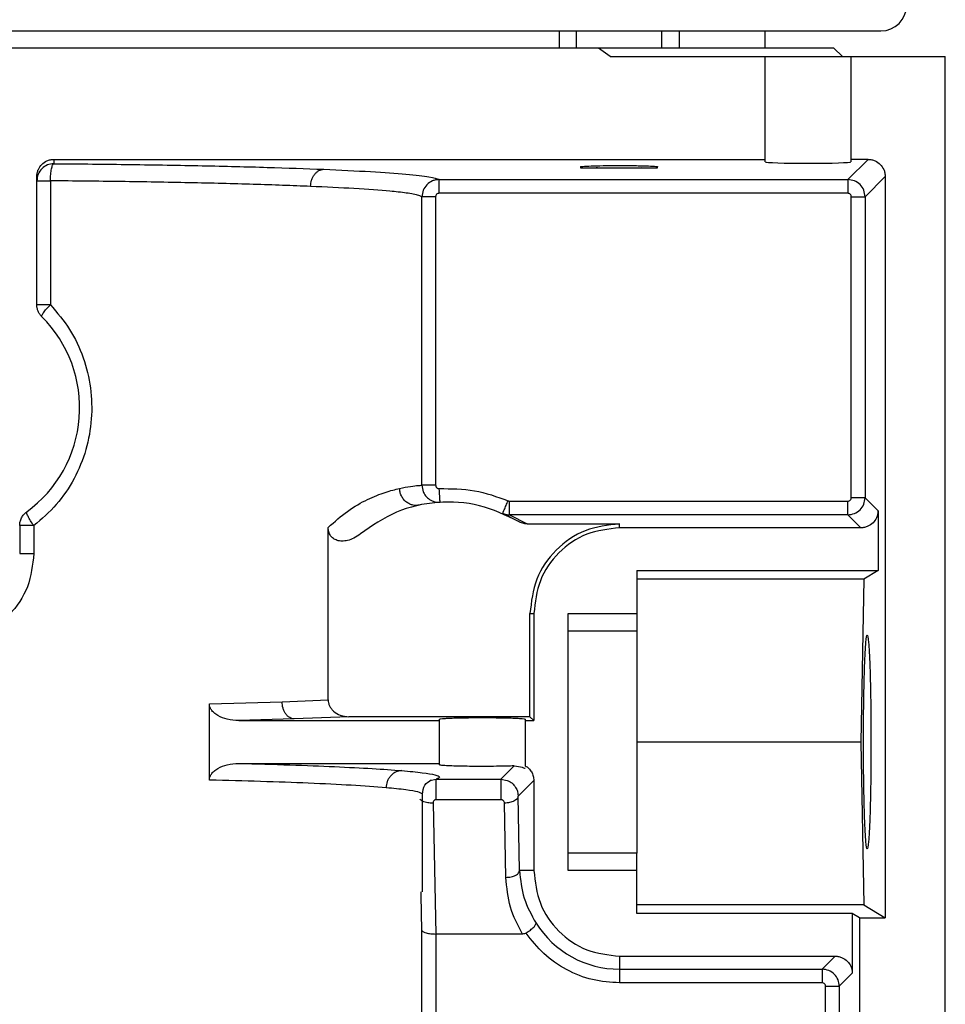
# Model space of a CAD drawing. Header units: inches. Extents: x 218.9 to 312.4, y 214.8 to 247.8.
# Tile 303 of 319: x 275.224 to 275.357, y 244.553 to 244.694. Entities that reach past the tile are written whole.
import ezdxf

# ---------------------------------------------------------------- set-up
doc = ezdxf.new("R2010")
doc.units = ezdxf.units.IN
doc.header["$LTSCALE"] = 0.25
doc.header["$MEASUREMENT"] = 0
doc.layers.add('ANNOTATIONS', color=1, linetype='Continuous')
doc.layers.add('MOTOR LH', color=7, linetype='Continuous')
doc.styles.add('ARIAL', font='arial.ttf', dxfattribs={"height": 0.09375})
doc.dimstyles.new('STANDARD$0', dxfattribs={"dimtxt": 0.09375, "dimasz": 0.09375, "dimexe": 0.03125, "dimexo": 0.046875, "dimgap": 0.09, "dimtad": 0, "dimtih": 1, "dimtoh": 1, "dimdec": 4, "dimzin": 0, "dimdsep": 46, "dimtxsty": 'ARIAL', "dimcen": 0.09, "dimadec": 0, "dimazin": 0, "dimtfac": 1, "dimtdec": 4, "dimtofl": 0, "dimtmove": 0, "dimatfit": 1, "dimfxl": 1, "dimtolj": 1, "dimtzin": 0, "dimarcsym": 0})

# ---------------------------------------------------------------- blocks, each defined once
blk = doc.blocks.new('*D90')
at = {"layer": 'ANNOTATIONS', "color": 0, "lineweight": -2, "transparency": 16777216}
for p, q in [((274.6393342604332, 245.2463276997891), (274.6393342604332, 245.5328515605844)), ((276.0917321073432, 243.2610440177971), (276.0917321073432, 245.5328515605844)), ((274.7330842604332, 245.5016015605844), (275.1844370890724, 245.5016015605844)), ((275.9979821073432, 245.5016015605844), (275.5466292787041, 245.5016015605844))]:
    blk.add_line(p, q, dxfattribs=at)
at = {"layer": 'ANNOTATIONS', "color": 0, "transparency": 16777216}
for points in [[(274.7330842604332, 245.5172265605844), (274.7330842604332, 245.4859765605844), (274.6393342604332, 245.5016015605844)], [(275.9979821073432, 245.5172265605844), (275.9979821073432, 245.4859765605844), (276.0917321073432, 245.5016015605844)]]:
    blk.add_solid(points, dxfattribs=at)
at = {"layer": 'defpoints', "color": 0, "transparency": 16777216}
for p in [(274.6393342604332, 245.5016015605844), (274.6393342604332, 245.1994526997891), (276.0917321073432, 243.2141690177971)]:
    blk.add_point(p, dxfattribs=at)
at = {"layer": 'ANNOTATIONS', "color": 0, "transparency": 16777216, "insert": (275.3655331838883, 245.5016015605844), "char_height": 0.09375, "attachment_point": 5, "style": 'ARIAL'}
blk.add_mtext('\\A1;25"', dxfattribs=at)
blk = doc.blocks.new('*D92')
at = {"layer": 'ANNOTATIONS', "color": 0, "lineweight": -2, "transparency": 16777216}
for p, q in [((274.7479817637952, 244.5695748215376), (274.7479817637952, 245.2307026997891)), ((276.0917321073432, 243.2610440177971), (276.0917321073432, 245.2307026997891)), ((274.8417317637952, 245.1994526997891), (275.1295350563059, 245.1994526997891)), ((275.9979821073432, 245.1994526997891), (275.7101788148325, 245.1994526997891))]:
    blk.add_line(p, q, dxfattribs=at)
at = {"layer": 'ANNOTATIONS', "color": 0, "transparency": 16777216}
for points in [[(274.8417317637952, 245.2150776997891), (274.8417317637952, 245.1838276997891), (274.7479817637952, 245.1994526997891)], [(275.9979821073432, 245.2150776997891), (275.9979821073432, 245.1838276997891), (276.0917321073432, 245.1994526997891)]]:
    blk.add_solid(points, dxfattribs=at)
at = {"layer": 'defpoints', "color": 0, "transparency": 16777216}
for p in [(274.7479817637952, 245.1994526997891), (274.7479817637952, 244.5226998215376), (276.0917321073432, 243.2141690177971)]:
    blk.add_point(p, dxfattribs=at)
at = {"layer": 'ANNOTATIONS', "color": 0, "transparency": 16777216, "insert": (275.4198569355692, 245.1994526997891), "char_height": 0.09375, "attachment_point": 5, "style": 'ARIAL'}
blk.add_mtext('\\A1;21 1/2"', dxfattribs=at)

msp = doc.modelspace()

# ---------------------------------------------------------------- linework, layer by layer
at = {"layer": 'MOTOR LH'}
for p, q in [((275.0811517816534, 244.6926387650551), (275.3481301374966, 244.6926387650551)), ((275.3019928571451, 244.6901771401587), (275.3019928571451, 244.6926387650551)), ((275.304382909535, 244.6926387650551), (275.304382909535, 244.6901771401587)), ((275.3166851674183, 244.6901771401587), (275.3166851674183, 244.6926387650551)), ((275.3192171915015, 244.6901771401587), (275.3192171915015, 244.6925589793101)), ((275.3315206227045, 244.6901771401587), (275.3315206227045, 244.6925589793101)), ((275.3413624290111, 244.6901771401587), (275.0879183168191, 244.6901771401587)), ((275.3092709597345, 244.6889475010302), (275.3076001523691, 244.6901771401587)), ((275.3425932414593, 244.6889475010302), (275.3413624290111, 244.6901771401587)), ((275.3092709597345, 244.6889475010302), (275.357357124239, 244.6889475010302)), ((275.3315206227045, 244.6738398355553), (275.3315206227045, 244.6889475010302)), ((275.3438240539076, 244.6889475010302), (275.3438240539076, 244.6738398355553)), ((275.357357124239, 244.1771360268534), (275.357357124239, 244.6889475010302)), ((275.2294042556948, 244.6741847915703), (275.2294042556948, 244.6735676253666)), ((275.2294042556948, 244.6741847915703), (275.3315206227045, 244.6741847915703)), ((275.3433875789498, 244.6712866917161), (275.346285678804, 244.6741847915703)), ((275.346285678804, 244.6741847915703), (275.3438240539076, 244.6741847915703)), ((275.3049977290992, 244.6731100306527), (275.3049977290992, 244.6729528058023)), ((275.3049977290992, 244.6729528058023), (275.3160703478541, 244.6729528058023)), ((275.3137119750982, 244.6729528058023), (275.3133153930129, 244.6729410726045)), ((275.3160703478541, 244.6729528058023), (275.3160703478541, 244.6731100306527)), ((275.2269438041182, 244.6533208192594), (275.2269438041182, 244.6717208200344)), ((275.2288868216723, 244.6711083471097), (275.2288868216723, 244.6533208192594)), ((275.2846946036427, 244.6712866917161), (275.3433875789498, 244.6712866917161)), ((275.2846946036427, 244.6693178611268), (275.2846946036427, 244.6712866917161)), ((275.3433875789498, 244.6712866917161), (275.3433875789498, 244.6693178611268)), ((275.3487449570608, 244.6717255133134), (275.3458468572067, 244.6688274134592)), ((275.3487449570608, 244.6717255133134), (275.3487449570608, 244.5652866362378)), ((275.3433875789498, 244.6693178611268), (275.2846946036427, 244.6693178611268)), ((275.2822364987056, 244.6273927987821), (275.2822364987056, 244.6688274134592)), ((275.2842029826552, 244.6688274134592), (275.2842029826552, 244.6273927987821)), ((275.3438791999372, 244.6688274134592), (275.3458468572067, 244.6688274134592)), ((275.3438791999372, 244.6256070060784), (275.3438791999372, 244.6688274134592)), ((275.3458468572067, 244.6688274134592), (275.3458468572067, 244.6256070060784)), ((275.2842029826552, 244.6273927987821), (275.2822364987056, 244.6273927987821)), ((275.3458468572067, 244.6256070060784), (275.3438791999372, 244.6256070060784)), ((275.3458468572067, 244.6256070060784), (275.347713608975, 244.6237390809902)), ((275.2948027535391, 244.6231477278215), (275.2948027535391, 244.6251142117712)), ((275.2948027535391, 244.6251142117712), (275.3433875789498, 244.6251142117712)), ((275.2960898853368, 244.6221879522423), (275.2938242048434, 244.6233495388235)), ((275.2948027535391, 244.6231477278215), (275.2973558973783, 244.6218383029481)), ((275.3433875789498, 244.6231477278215), (275.2948027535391, 244.6231477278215)), ((275.3452543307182, 244.6212798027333), (275.3433875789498, 244.6231477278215)), ((275.347713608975, 244.6237390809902), (275.347713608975, 244.6151292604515)), ((275.2244833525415, 244.6215895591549), (275.2244833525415, 244.6175885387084)), ((275.2265120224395, 244.6215895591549), (275.2265120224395, 244.6175885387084)), ((275.2687738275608, 244.596567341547), (275.2687738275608, 244.6213384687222)), ((275.2973558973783, 244.6218383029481), (275.3106050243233, 244.6218383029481)), ((275.3106050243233, 244.6212798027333), (275.3106050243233, 244.6218383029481)), ((275.3452543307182, 244.6212798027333), (275.3106050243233, 244.6212798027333)), ((275.3130654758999, 244.6151292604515), (275.347713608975, 244.6151292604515)), ((275.3130654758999, 244.6151292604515), (275.3130654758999, 244.6064959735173)), ((275.347713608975, 244.6151292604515), (275.3456954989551, 244.6138972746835)), ((275.3456954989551, 244.6138972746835), (275.3130654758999, 244.6138972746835)), ((275.3456954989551, 244.6138972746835), (275.3452249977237, 244.5905223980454)), ((275.2977430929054, 244.6089763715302), (275.2983015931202, 244.6089763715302)), ((275.2977430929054, 244.5941573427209), (275.2977430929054, 244.6089763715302)), ((275.2983015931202, 244.6089763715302), (275.2983015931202, 244.5935988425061)), ((275.3032236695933, 244.6089763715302), (275.3130654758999, 244.6089763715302)), ((275.3032236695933, 244.5720684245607), (275.3032236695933, 244.6089763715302)), ((275.3032236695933, 244.6064959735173), (275.3130654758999, 244.6064959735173)), ((275.2517337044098, 244.5959877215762), (275.2621539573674, 244.5962927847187)), ((275.2517337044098, 244.5850570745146), (275.2517337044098, 244.5959877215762)), ((275.2621539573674, 244.5962927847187), (275.2687738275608, 244.596567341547)), ((275.2638810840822, 244.5938335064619), (275.2559353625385, 244.5935988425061)), ((275.2559353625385, 244.5935988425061), (275.2847685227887, 244.5935988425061)), ((275.2717587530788, 244.5941573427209), (275.2638810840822, 244.5938335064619)), ((275.2977430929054, 244.5941573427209), (275.2717587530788, 244.5941573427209)), ((275.2847685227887, 244.587232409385), (275.2847685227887, 244.5938123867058)), ((275.2970719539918, 244.5938123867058), (275.2970719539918, 244.5871174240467)), ((275.2970719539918, 244.5935988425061), (275.2983015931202, 244.5935988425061)), ((275.2983015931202, 244.5935988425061), (275.2977430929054, 244.5941573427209)), ((275.3452249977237, 244.5905223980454), (275.3130654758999, 244.5905223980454)), ((275.3452249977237, 244.5905223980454), (275.3456954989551, 244.5671475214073)), ((275.2559353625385, 244.5874459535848), (275.2847685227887, 244.5874459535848)), ((275.2935778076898, 244.5851814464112), (275.2954844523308, 244.5870869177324)), ((275.2833699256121, 244.5850054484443), (275.2842898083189, 244.5851814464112)), ((275.2842898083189, 244.5851814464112), (275.2935778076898, 244.5851814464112)), ((275.2935778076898, 244.5851814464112), (275.2944894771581, 244.5850077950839)), ((275.2960464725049, 244.5827315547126), (275.2983015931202, 244.5849866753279)), ((275.2983015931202, 244.5849866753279), (275.2983015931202, 244.5720684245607)), ((275.3573641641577, 244.5856014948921), (275.357357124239, 244.5856014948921)), ((275.2822564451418, 244.5830084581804), (275.2823022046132, 244.5830389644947)), ((275.2823080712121, 244.5690060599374), (275.2823080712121, 244.5830084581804)), ((275.2838251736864, 244.5817459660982), (275.2842088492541, 244.5629493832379)), ((275.2935778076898, 244.5822293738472), (275.2842898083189, 244.5822293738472)), ((275.2942947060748, 244.5710828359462), (275.2940788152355, 244.5817483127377)), ((275.2962611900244, 244.5720684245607), (275.2960464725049, 244.5827315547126)), ((275.3130654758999, 244.5745488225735), (275.3032236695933, 244.5745488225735)), ((275.3130654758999, 244.5659155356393), (275.3130654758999, 244.5745488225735)), ((275.2983015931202, 244.5720684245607), (275.2962611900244, 244.5720684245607)), ((275.3130654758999, 244.5720684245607), (275.3032236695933, 244.5720684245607)), ((275.2821402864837, 244.5685367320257), (275.2821308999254, 244.5690060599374)), ((275.2822364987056, 244.5634773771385), (275.2821402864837, 244.5685367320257)), ((275.3456954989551, 244.5671475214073), (275.3130654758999, 244.5671475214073)), ((275.3456954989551, 244.5671475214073), (275.3487449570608, 244.5652866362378)), ((275.3440223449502, 244.5659155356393), (275.3130654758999, 244.5659155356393)), ((275.3440223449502, 244.5659155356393), (275.3440223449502, 244.5573057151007)), ((275.345053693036, 244.5652866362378), (275.3440223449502, 244.5659155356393)), ((275.345053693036, 244.5652866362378), (275.345053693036, 244.3943010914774)), ((275.345053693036, 244.5652866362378), (275.3487449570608, 244.5652866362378)), ((275.2822364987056, 244.4858787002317), (275.2822364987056, 244.5634773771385)), ((275.2842088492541, 244.5629493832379), (275.2842029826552, 244.4858787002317)), ((275.29665659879, 244.5629493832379), (275.2842088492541, 244.5629493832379)), ((275.3106050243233, 244.5597649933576), (275.3415630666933, 244.5597649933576)), ((275.3106050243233, 244.5597649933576), (275.3106050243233, 244.5559305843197)), ((275.3396963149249, 244.5578970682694), (275.3415630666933, 244.5597649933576)), ((275.3106050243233, 244.5578970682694), (275.3396963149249, 244.5578970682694)), ((275.3396963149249, 244.5578970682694), (275.3396963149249, 244.5559305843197)), ((275.3440223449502, 244.5573057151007), (275.3421555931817, 244.5554377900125)), ((275.3396963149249, 244.5559305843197), (275.3106050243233, 244.5559305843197)), ((275.3401879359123, 244.5554377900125), (275.3421555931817, 244.5554377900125)), ((275.3401879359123, 244.4858787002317), (275.3401879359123, 244.5554377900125)), ((275.3421555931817, 244.5554377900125), (275.3421555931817, 244.4858787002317))]:
    msp.add_line(p, q, dxfattribs=at)
at = {"layer": 'MOTOR LH', "flags": 128}
msp.add_lwpolyline([(275.2848400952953, 244.6249382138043), (275.2848377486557, 244.6249757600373), (275.2848318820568, 244.6250860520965), (275.2848213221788, 244.625269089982), (275.2848060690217, 244.625513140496), (275.284788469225, 244.6258111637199), (275.2847685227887, 244.6261490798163), (275.2847474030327, 244.6265198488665), (275.2847239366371, 244.6269023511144)], dxfattribs=at)
at = {"layer": 'MOTOR LH'}
for centre, radius, start, end in [((275.3481296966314, 244.6963295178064), 0.003690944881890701, 270, 0), ((275.2146405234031, 244.6385047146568), 0.01845472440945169, 306.0318790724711, 45.09917242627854), ((275.3106050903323, 244.5720677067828), 0.0141701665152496, 212.1655892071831, 270.000000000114)]:
    msp.add_arc(centre, radius, start, end, dxfattribs=at)
msp.add_ellipse((275.3376720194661, 244.6738401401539), major_axis=(0.00615157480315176, 0), ratio=0.03492076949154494, start_param=3.141592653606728, end_param=6.283185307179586, dxfattribs=at)
for points, knots in [([(275.2269438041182, 244.6717208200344), (275.2269535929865, 244.6718967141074), (275.2269730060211, 244.6722455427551), (275.2271876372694, 244.6728580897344), (275.2276248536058, 244.6735014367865), (275.2282670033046, 244.6739425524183), (275.2288809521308, 244.67415184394), (275.2292288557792, 244.6741737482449), (275.2294042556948, 244.6741847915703)], [0, 0, 0, 0, 0.1364946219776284, 0.2706926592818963, 0.5000422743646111, 0.7297383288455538, 0.8637442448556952, 1, 1, 1, 1]), ([(275.2294042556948, 244.6735676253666), (275.2290816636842, 244.6735304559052), (275.2284368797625, 244.6734561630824), (275.2276232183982, 244.6728880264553), (275.2270554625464, 244.6720747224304), (275.2269810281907, 244.6714305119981), (275.2269438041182, 244.6711083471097)], [0, 0, 0, 0, 0.2501796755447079, 0.5000490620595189, 0.7499782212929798, 0.9999999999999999, 0.9999999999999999, 0.9999999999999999, 0.9999999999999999]), ([(275.2290440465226, 244.6728190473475), (275.2290967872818, 244.6730253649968), (275.2292023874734, 244.673438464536), (275.2293369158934, 244.6735245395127), (275.2294042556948, 244.6735676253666)], [0, 0, 0, 0, 0.4994381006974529, 1, 1, 1, 1]), ([(275.2294042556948, 244.6735676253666), (275.233110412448, 244.6735327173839), (275.2405234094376, 244.673462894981), (275.2508199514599, 244.6732824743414), (275.2602789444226, 244.6730527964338), (275.265509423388, 244.6728562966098), (275.268124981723, 244.672758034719)], [0, 0, 0, 0, 0.2499099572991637, 0.4998660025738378, 0.7499025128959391, 1, 1, 1, 1]), ([(275.346285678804, 244.6741847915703), (275.3464606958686, 244.6741737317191), (275.3468082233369, 244.6741517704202), (275.3474211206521, 244.6739423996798), (275.3480646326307, 244.6735040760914), (275.3485010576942, 244.6728603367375), (275.3487155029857, 244.6722486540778), (275.3487350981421, 244.6719006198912), (275.3487449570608, 244.6717255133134)], [0, 0, 0, 0, 0.1361238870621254, 0.2702981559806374, 0.4999359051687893, 0.7295736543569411, 0.8639402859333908, 1, 1, 1, 1]), ([(275.2288868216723, 244.6711083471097), (275.2288899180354, 244.6712657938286), (275.22889611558, 244.671580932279), (275.2289271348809, 244.6720353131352), (275.2289766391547, 244.672459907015), (275.229021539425, 244.6726991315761), (275.2290440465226, 244.6728190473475)], [0, 0, 0, 0, 0.249674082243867, 0.4997366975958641, 0.7492336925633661, 1, 1, 1, 1]), ([(275.2662488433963, 244.6702987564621), (275.2662780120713, 244.6706042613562), (275.2663228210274, 244.6710735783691), (275.2665620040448, 244.6716390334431), (275.2668033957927, 244.6720306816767), (275.2671007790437, 244.6723486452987), (275.267533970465, 244.6726568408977), (275.2678919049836, 244.6727181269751), (275.268124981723, 244.672758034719)], [0, 0, 0, 0, 0.2397718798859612, 0.3683378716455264, 0.500250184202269, 0.6315757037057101, 0.7600926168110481, 1, 1, 1, 1]), ([(275.268124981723, 244.672758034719), (275.2704755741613, 244.6726510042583), (275.2751763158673, 244.6724369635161), (275.2801733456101, 244.6720711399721), (275.2836282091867, 244.6716870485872), (275.2843399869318, 244.671419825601), (275.2846946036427, 244.6712866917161)], [0, 0, 0, 0, 0.2503241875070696, 0.5006011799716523, 0.7511931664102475, 1, 1, 1, 1]), ([(275.3049942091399, 244.6731100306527), (275.3049880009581, 244.6731140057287), (275.30495888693, 244.6731326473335), (275.3051315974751, 244.6731584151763), (275.3055328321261, 244.673197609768), (275.3063072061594, 244.6732400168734), (275.3071825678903, 244.6732636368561), (275.3077515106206, 244.6732789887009)], [0, 0, 0, 0, 0.05341153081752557, 0.2504799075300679, 0.4476459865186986, 0.6409966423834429, 1, 1, 1, 1]), ([(275.3133153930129, 244.6729410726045), (275.3126722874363, 244.6729315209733), (275.3116828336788, 244.6729168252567), (275.3102132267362, 244.6729135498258), (275.3090862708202, 244.6729213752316), (275.3080727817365, 244.6729338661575), (275.3075092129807, 244.6729469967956), (275.3072598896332, 244.6729528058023)], [0, 0, 0, 0, 0.3254635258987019, 0.5007437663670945, 0.679504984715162, 0.8582127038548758, 1, 1, 1, 1]), ([(275.3077515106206, 244.6732789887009), (275.3083946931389, 244.6732885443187), (275.3093842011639, 244.6733032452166), (275.310853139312, 244.673306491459), (275.3119831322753, 244.6732987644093), (275.3130529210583, 244.6732850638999), (275.3142870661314, 244.6732577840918), (275.3154565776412, 244.6732079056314), (275.3160594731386, 244.6731529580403), (275.3160707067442, 244.6731194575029), (275.3160738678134, 244.6731100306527)], [0, 0, 0, 0, 0.1795958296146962, 0.2763002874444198, 0.3749410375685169, 0.4735364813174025, 0.5703838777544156, 0.7500064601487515, 0.9296533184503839, 1, 1, 1, 1]), ([(275.2269438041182, 244.6711083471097), (275.2269714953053, 244.6711083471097), (275.2270268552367, 244.6711083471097), (275.2274560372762, 244.6711083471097), (275.2280863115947, 244.6711083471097), (275.2286200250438, 244.6711083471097), (275.2288868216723, 244.6711083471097)], [0, 0, 0, 0, 0.2500649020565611, 0.499927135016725, 0.7500198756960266, 1, 1, 1, 1]), ([(275.2662488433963, 244.6702987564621), (275.2635938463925, 244.6704013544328), (275.2583675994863, 244.6706033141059), (275.2490253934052, 244.6708321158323), (275.2392099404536, 244.6710087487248), (275.2322884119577, 244.6710755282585), (275.2288868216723, 244.6711083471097)], [0, 0, 0, 0, 0.2623844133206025, 0.5164923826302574, 0.7623798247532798, 1, 1, 1, 1]), ([(275.2846946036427, 244.6712866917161), (275.284528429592, 244.6712764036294), (275.2841976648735, 244.6712559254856), (275.2835702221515, 244.671052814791), (275.2828933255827, 244.6705876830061), (275.2823431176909, 244.6697692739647), (275.2822717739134, 244.6691390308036), (275.2822364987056, 244.6688274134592)], [0, 0, 0, 0, 0.1296750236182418, 0.258114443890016, 0.5102965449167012, 0.7578710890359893, 1, 1, 1, 1]), ([(275.3458468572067, 244.6688274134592), (275.3458095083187, 244.6691487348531), (275.3457347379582, 244.6697920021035), (275.3451674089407, 244.6706050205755), (275.3443536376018, 244.6711721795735), (275.3437096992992, 244.6712485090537), (275.3433875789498, 244.6712866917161)], [0, 0, 0, 0, 0.2495774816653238, 0.4996399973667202, 0.7497025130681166, 1, 1, 1, 1]), ([(275.2822364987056, 244.6688274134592), (275.2821140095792, 244.6688918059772), (275.2818794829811, 244.6690150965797), (275.2810698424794, 244.6691878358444), (275.2800603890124, 244.6693459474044), (275.278909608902, 244.6694845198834), (275.2767268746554, 244.6697004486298), (275.2729594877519, 244.6699841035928), (275.2684161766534, 244.6701971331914), (275.2662488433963, 244.6702987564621)], [0, 0, 0, 0, 0.1204875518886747, 0.2306942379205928, 0.3306234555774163, 0.4202962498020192, 0.4996733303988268, 0.7613250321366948, 1, 1, 1, 1]), ([(275.2846946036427, 244.6693178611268), (275.2846301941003, 244.669311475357), (275.2845008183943, 244.6692986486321), (275.2843397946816, 244.6691821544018), (275.2842236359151, 244.6690210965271), (275.2842098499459, 244.6688918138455), (275.2842029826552, 244.6688274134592)], [0, 0, 0, 0, 0.2488531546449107, 0.4998568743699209, 0.7508605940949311, 1, 1, 1, 1]), ([(275.3438791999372, 244.6688274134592), (275.3438723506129, 244.6688918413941), (275.3438586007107, 244.6690211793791), (275.3437425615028, 244.6691812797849), (275.343582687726, 244.6692996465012), (275.3434529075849, 244.6693117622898), (275.3433875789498, 244.6693178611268)], [0, 0, 0, 0, 0.2490200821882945, 0.4999035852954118, 0.7482618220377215, 1, 1, 1, 1]), ([(275.2842029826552, 244.6688274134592), (275.2839526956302, 244.6688274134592), (275.2834519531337, 244.6688274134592), (275.2828133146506, 244.6688274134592), (275.2823544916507, 244.6688274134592), (275.2822758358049, 244.6688274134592), (275.2822364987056, 244.6688274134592)], [0, 0, 0, 0, 0.2499703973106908, 0.5001090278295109, 0.7499961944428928, 1, 1, 1, 1]), ([(275.2288868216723, 244.6533208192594), (275.229862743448, 244.6521750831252), (275.2318109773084, 244.6498878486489), (275.2337204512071, 244.6457689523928), (275.2347885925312, 244.6413920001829), (275.2349147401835, 244.6368875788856), (275.2341230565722, 244.6324462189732), (275.2324101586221, 244.6282699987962), (275.2299050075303, 244.6245045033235), (275.2276374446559, 244.6225564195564), (275.2265120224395, 244.6215895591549)], [0, 0, 0, 0, 0.1261968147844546, 0.2519268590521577, 0.3763330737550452, 0.4999094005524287, 0.6239865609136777, 0.7493971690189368, 0.8756224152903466, 1, 1, 1, 1]), ([(275.2276677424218, 244.6515772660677), (275.2275598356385, 244.6516977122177), (275.2273442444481, 244.6519383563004), (275.2271184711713, 244.6523699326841), (275.226970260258, 244.6528348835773), (275.2269526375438, 244.6531585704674), (275.2269438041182, 244.6533208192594)], [0, 0, 0, 0, 0.2498637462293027, 0.4992125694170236, 0.7489791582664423, 0.9999999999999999, 0.9999999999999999, 0.9999999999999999, 0.9999999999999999]), ([(275.2288868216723, 244.6533208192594), (275.2286200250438, 244.6533208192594), (275.2280863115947, 244.6533208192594), (275.2274560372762, 244.6533208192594), (275.2270268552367, 244.6533208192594), (275.2269714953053, 244.6533208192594), (275.2269438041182, 244.6533208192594)], [0, 0, 0, 0, 0.2499801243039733, 0.500072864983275, 0.7499350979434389, 1, 1, 1, 1]), ([(275.2276677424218, 244.6515772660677), (275.2276570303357, 244.6516259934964), (275.2276349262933, 244.6517265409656), (275.2278780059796, 244.6521336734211), (275.2283008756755, 244.6526852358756), (275.2286928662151, 244.6531104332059), (275.2288868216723, 244.6533208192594)], [0, 0, 0, 0, 0.2383065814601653, 0.4917379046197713, 0.748513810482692, 1, 1, 1, 1]), ([(275.2687738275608, 244.6213384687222), (275.2697024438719, 244.6221583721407), (275.2716651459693, 244.6238913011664), (275.2744837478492, 244.6254345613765), (275.277052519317, 244.6264572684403), (275.2783718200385, 244.6267810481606), (275.2790286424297, 244.6269422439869)], [0, 0, 0, 0, 0.2298465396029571, 0.4857983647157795, 0.7440013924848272, 1, 1, 1, 1]), ([(275.2790286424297, 244.6269422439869), (275.2795774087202, 244.627048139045), (275.2806869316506, 244.6272622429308), (275.281783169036, 244.6273642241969), (275.2820828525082, 244.6273831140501), (275.2822364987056, 244.6273927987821)], [0, 0, 0, 0, 0.3228993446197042, 0.6528539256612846, 1, 1, 1, 1]), ([(275.2818845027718, 244.6245369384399), (275.2815798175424, 244.6245079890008), (275.2811021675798, 244.6244626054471), (275.2804665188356, 244.6246787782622), (275.2799900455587, 244.6249594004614), (275.2795793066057, 244.6253654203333), (275.2792692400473, 244.6258564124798), (275.2790729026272, 244.6263934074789), (275.279043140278, 244.6267624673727), (275.2790286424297, 244.6269422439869)], [0, 0, 0, 0, 0.2194569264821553, 0.3440389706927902, 0.4751491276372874, 0.6099232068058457, 0.7450638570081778, 0.8758153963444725, 1, 1, 1, 1]), ([(275.2822364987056, 244.6273927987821), (275.2822731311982, 244.6270671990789), (275.2823289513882, 244.6265710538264), (275.2826597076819, 244.6259833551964), (275.2830644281, 244.6255066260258), (275.2836058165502, 244.6251546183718), (275.2842450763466, 244.6249442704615), (275.2846331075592, 244.6249403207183), (275.2848400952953, 244.6249382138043)], [0, 0, 0, 0, 0.2427155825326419, 0.36984733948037, 0.4998789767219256, 0.7100916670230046, 0.8453540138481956, 1, 1, 1, 1]), ([(275.2842029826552, 244.6273927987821), (275.2842046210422, 244.6273589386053), (275.2842078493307, 244.6272922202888), (275.2842384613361, 244.6271969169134), (275.2842881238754, 244.6271099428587), (275.2843548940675, 244.6270346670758), (275.2844349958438, 244.6269720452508), (275.2845252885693, 244.6269270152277), (275.2846237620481, 244.6269032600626), (275.2846905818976, 244.6269026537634), (275.2847239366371, 244.6269023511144)], [0, 0, 0, 0, 0.1266343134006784, 0.249521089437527, 0.3710003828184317, 0.499822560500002, 0.6241700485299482, 0.7500637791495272, 0.8752383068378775, 1, 1, 1, 1]), ([(275.2847239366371, 244.6269023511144), (275.2864223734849, 244.6269011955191), (275.2898190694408, 244.6268988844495), (275.2930109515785, 244.6257372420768), (275.294606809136, 244.6251564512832)], [0, 0, 0, 0, 0.5000261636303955, 1, 1, 1, 1]), ([(275.3433875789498, 244.6231477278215), (275.3437097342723, 244.6231849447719), (275.3443538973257, 244.6232593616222), (275.3451673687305, 244.6238272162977), (275.3457352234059, 244.6246406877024), (275.3458096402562, 244.6252848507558), (275.3458468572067, 244.6256070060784)], [0, 0, 0, 0, 0.2500572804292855, 0.5, 0.7499427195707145, 1, 1, 1, 1]), ([(275.3433875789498, 244.6251142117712), (275.3434519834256, 244.6251215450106), (275.3435811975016, 244.6251362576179), (275.3437415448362, 244.6252519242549), (275.3438595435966, 244.6254120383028), (275.3438726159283, 244.6255417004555), (275.3438791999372, 244.6256070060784)], [0, 0, 0, 0, 0.2491712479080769, 0.4999098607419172, 0.7481246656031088, 1, 1, 1, 1]), ([(275.2960898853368, 244.6221879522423), (275.2942590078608, 244.6230703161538), (275.2905970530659, 244.6248351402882), (275.2844376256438, 244.6251865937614), (275.278407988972, 244.6238789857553), (275.2750665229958, 244.6215643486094), (275.2733955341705, 244.6204068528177)], [0, 0, 0, 0, 0.2499936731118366, 0.5000146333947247, 0.7499690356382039, 1, 1, 1, 1]), ([(275.2938242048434, 244.6233495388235), (275.2938342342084, 244.6233739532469), (275.2938496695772, 244.6234115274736), (275.2939474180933, 244.6236344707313), (275.2940488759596, 244.6238683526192), (275.2941750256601, 244.6241571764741), (275.2943560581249, 244.624578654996), (275.2945079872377, 244.6249287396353), (275.294606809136, 244.6251564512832)], [0, 0, 0, 0, 0.239120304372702, 0.3680103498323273, 0.4995629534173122, 0.6311684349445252, 0.7600944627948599, 1, 1, 1, 1]), ([(275.294606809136, 244.6251564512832), (275.2946385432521, 244.6251447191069), (275.2947018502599, 244.6251213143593), (275.2947691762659, 244.6251165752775), (275.2948027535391, 244.6251142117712)], [0, 0, 0, 0, 0.5012733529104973, 1, 1, 1, 1]), ([(275.3433875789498, 244.6231477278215), (275.3433875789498, 244.6231849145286), (275.3433875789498, 244.6232592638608), (275.3433875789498, 244.6237150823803), (275.3433875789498, 244.6243582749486), (275.3433875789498, 244.6248623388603), (275.3433875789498, 244.6251142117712)], [0, 0, 0, 0, 0.250052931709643, 0.4999439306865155, 0.750129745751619, 1, 1, 1, 1]), ([(275.2244833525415, 244.6215895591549), (275.2244965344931, 244.6217830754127), (275.224522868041, 244.6221696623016), (275.2247330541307, 244.6227159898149), (275.2250507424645, 244.6232069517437), (275.2253476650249, 244.6234554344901), (275.2254959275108, 244.6235795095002)], [0, 0, 0, 0, 0.2503855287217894, 0.5001944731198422, 0.750431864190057, 1, 1, 1, 1]), ([(275.2265120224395, 244.6215895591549), (275.2263462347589, 244.6218329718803), (275.2260124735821, 244.6223230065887), (275.2256496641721, 244.6229627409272), (275.2254476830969, 244.6234303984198), (275.2254802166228, 244.6235309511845), (275.2254959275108, 244.6235795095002)], [0, 0, 0, 0, 0.2483777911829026, 0.5000303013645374, 0.758557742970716, 1, 1, 1, 1]), ([(275.2938242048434, 244.6233495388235), (275.2939820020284, 244.623290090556), (275.2942975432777, 244.6231712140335), (275.2946343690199, 244.6231555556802), (275.2948027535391, 244.6231477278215)], [0, 0, 0, 0, 0.5000841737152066, 0.9999999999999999, 0.9999999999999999, 0.9999999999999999, 0.9999999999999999]), ([(275.347713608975, 244.6237390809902), (275.3477036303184, 244.6235640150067), (275.3476838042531, 244.6232161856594), (275.3474715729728, 244.6226036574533), (275.3470331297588, 244.6219608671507), (275.3463901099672, 244.6215234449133), (275.3457782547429, 244.621309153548), (275.3454298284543, 244.6212896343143), (275.3452543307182, 244.6212798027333)], [0, 0, 0, 0, 0.1360247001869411, 0.2702602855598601, 0.5000121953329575, 0.7293401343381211, 0.8636721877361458, 0.9999999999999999, 0.9999999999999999, 0.9999999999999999, 0.9999999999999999]), ([(275.2265120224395, 244.6215895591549), (275.2262354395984, 244.6215895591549), (275.2256821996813, 244.6215895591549), (275.2250227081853, 244.6215895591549), (275.224570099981, 244.6215895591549), (275.224512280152, 244.6215895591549), (275.2244833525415, 244.6215895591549)], [0, 0, 0, 0, 0.2499445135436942, 0.4999561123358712, 0.7498250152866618, 1, 1, 1, 1]), ([(275.2733955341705, 244.6204068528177), (275.273092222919, 244.6201871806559), (275.2725213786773, 244.6197737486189), (275.2716012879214, 244.6194430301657), (275.2707709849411, 244.6193313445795), (275.2700729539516, 244.6194354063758), (275.269504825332, 244.6197071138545), (275.2690901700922, 244.6201329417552), (275.2688178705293, 244.6206948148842), (275.2687888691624, 244.6211186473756), (275.2687738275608, 244.6213384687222)], [0, 0, 0, 0, 0.1858313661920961, 0.3497422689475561, 0.4814228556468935, 0.5998700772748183, 0.6962876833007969, 0.7898823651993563, 0.8910221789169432, 1, 1, 1, 1]), ([(275.2973558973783, 244.6218383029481), (275.2971328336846, 244.6218525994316), (275.2966865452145, 244.6218812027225), (275.2962888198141, 244.6220856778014), (275.2960898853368, 244.6221879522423)], [0, 0, 0, 0, 0.4998195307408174, 1, 1, 1, 1]), ([(275.3106050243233, 244.6218383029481), (275.3089196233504, 244.6216451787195), (275.3055489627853, 244.6212589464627), (275.3012977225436, 244.6182847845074), (275.2983236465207, 244.6140331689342), (275.2979366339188, 244.6106621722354), (275.2977430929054, 244.6089763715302)], [0, 0, 0, 0, 0.2499933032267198, 0.4999656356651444, 0.7499379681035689, 1, 1, 1, 1]), ([(275.3106050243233, 244.6212798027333), (275.3089927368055, 244.6210949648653), (275.3057687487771, 244.6207253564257), (275.3017020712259, 244.6178807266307), (275.2988556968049, 244.6138143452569), (275.2984863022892, 244.610589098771), (275.2983015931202, 244.6089763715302)], [0, 0, 0, 0, 0.2500008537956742, 0.4999106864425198, 0.7499392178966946, 1, 1, 1, 1]), ([(275.2265120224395, 244.6175885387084), (275.2263296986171, 244.6159608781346), (275.2259661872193, 244.6127157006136), (275.2231914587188, 244.6086162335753), (275.2198827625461, 244.606345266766), (275.2169191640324, 244.6054387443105), (275.2146399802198, 244.6052087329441), (275.2123608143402, 244.6054386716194), (275.2093962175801, 244.6063451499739), (275.2060895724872, 244.6086183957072), (275.2033141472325, 244.6127162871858), (275.2029509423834, 244.6159607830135), (275.2027687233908, 244.6175885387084)], [0, 0, 0, 0, 0.1282354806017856, 0.2556717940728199, 0.3795322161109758, 0.4401084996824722, 0.500001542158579, 0.5599254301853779, 0.6205017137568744, 0.7443968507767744, 0.8717645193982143, 0.9999999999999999, 0.9999999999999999, 0.9999999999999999, 0.9999999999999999]), ([(275.2244833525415, 244.6175885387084), (275.2245088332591, 244.6175885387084), (275.2245618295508, 244.6175885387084), (275.225006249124, 244.6175885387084), (275.2256743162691, 244.6175885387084), (275.2262370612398, 244.6175885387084), (275.2265120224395, 244.6175885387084)], [0, 0, 0, 0, 0.236481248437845, 0.4918475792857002, 0.7517131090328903, 1, 1, 1, 1]), ([(275.3130654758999, 244.6064959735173), (275.3130654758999, 244.6061711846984), (275.3130654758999, 244.6055216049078), (275.3130654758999, 244.601790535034), (275.3130654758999, 244.5966111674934), (275.3130654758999, 244.5905223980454), (275.3130654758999, 244.5844336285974), (275.3130654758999, 244.5792542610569), (275.3130654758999, 244.575523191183), (275.3130654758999, 244.5748736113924), (275.3130654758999, 244.5745488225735)], [0, 0, 0, 0, 0.1249977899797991, 0.2499964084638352, 0.3750046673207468, 0.5, 0.6249953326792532, 0.7500035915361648, 0.8750022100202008, 1, 1, 1, 1]), ([(275.3456297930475, 244.5905223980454), (275.3456367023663, 244.5924574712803), (275.3456473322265, 244.595434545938), (275.3457157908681, 244.5990090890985), (275.3457840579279, 244.6014764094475), (275.3458700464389, 244.6034712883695), (275.3459949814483, 244.605328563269), (275.3461675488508, 244.6062752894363), (275.3463381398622, 244.6053283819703), (275.3464628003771, 244.6034712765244), (275.3465505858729, 244.6014764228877), (275.3466188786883, 244.599009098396), (275.3466849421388, 244.5954345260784), (275.3466968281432, 244.5924574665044), (275.3467045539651, 244.5905223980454)], [0, 0, 0, 0, 0.1196887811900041, 0.1841389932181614, 0.24993134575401, 0.3157555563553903, 0.3802265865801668, 0.5000121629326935, 0.6197729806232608, 0.6842440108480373, 0.7500688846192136, 0.8158612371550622, 0.880311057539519, 0.9999999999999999, 0.9999999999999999, 0.9999999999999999, 0.9999999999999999]), ([(275.357357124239, 244.6034828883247), (275.357357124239, 244.6037631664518), (275.357357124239, 244.6043242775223), (275.357357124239, 244.6050763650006), (275.357357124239, 244.6054883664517), (275.357357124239, 244.6056699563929)], [0, 0, 0, 0, 0.3582109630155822, 0.7171310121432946, 0.9999999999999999, 0.9999999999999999, 0.9999999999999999, 0.9999999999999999]), ([(275.2559353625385, 244.5935988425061), (275.2553782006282, 244.5936343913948), (275.2543390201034, 244.5937006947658), (275.2531436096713, 244.5941636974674), (275.2523946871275, 244.5946743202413), (275.2520108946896, 244.5951048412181), (275.2517749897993, 244.5955482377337), (275.2517471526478, 244.5958445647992), (275.2517337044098, 244.5959877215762)], [0, 0, 0, 0, 0.3173181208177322, 0.5918401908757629, 0.7191718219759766, 0.8315194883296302, 0.9186063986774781, 1, 1, 1, 1]), ([(275.2638810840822, 244.5938335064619), (275.2636671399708, 244.5938732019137), (275.2633378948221, 244.5939342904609), (275.2629404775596, 244.5942451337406), (275.2626663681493, 244.5945628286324), (275.2624431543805, 244.5949535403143), (275.2622251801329, 244.5955197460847), (275.262182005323, 244.5959883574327), (275.2621539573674, 244.5962927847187)], [0, 0, 0, 0, 0.2395727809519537, 0.3686858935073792, 0.4999758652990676, 0.6312756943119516, 0.7604630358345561, 1, 1, 1, 1]), ([(275.2687738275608, 244.596567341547), (275.2687833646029, 244.5964230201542), (275.2688025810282, 244.5961322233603), (275.2689543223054, 244.5957057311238), (275.2691942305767, 244.5953003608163), (275.2696736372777, 244.5947921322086), (275.2705265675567, 244.5942758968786), (275.2713307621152, 244.5941985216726), (275.2717587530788, 244.5941573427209)], [0, 0, 0, 0, 0.1020696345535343, 0.205662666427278, 0.3172638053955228, 0.4335621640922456, 0.6985427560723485, 1, 1, 1, 1]), ([(275.2847685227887, 244.5938123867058), (275.2848502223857, 244.593840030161), (275.2849759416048, 244.5938825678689), (275.2857465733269, 244.5939301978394), (275.2865371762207, 244.5939661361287), (275.2875242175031, 244.5939946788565), (275.2889547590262, 244.5940177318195), (275.2909201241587, 244.5940351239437), (275.2928857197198, 244.5940177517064), (275.294315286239, 244.5939946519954), (275.2953034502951, 244.5939661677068), (275.2960923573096, 244.5939301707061), (275.2968652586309, 244.5938825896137), (275.2969905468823, 244.5938400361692), (275.2970719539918, 244.5938123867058)], [0, 0, 0, 0, 0.1197267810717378, 0.1842353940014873, 0.2500637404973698, 0.3157499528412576, 0.3802905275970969, 0.5000084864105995, 0.619726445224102, 0.684212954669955, 0.7499464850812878, 0.8157364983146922, 0.880273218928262, 1, 1, 1, 1]), ([(275.3467045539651, 244.5905223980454), (275.3466968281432, 244.5885873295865), (275.3466849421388, 244.5856102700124), (275.3466188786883, 244.5820356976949), (275.3465505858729, 244.5795683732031), (275.3464628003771, 244.5775735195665), (275.3463381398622, 244.5757164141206), (275.3461675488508, 244.5747695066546), (275.3459949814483, 244.5757162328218), (275.3458700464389, 244.5775735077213), (275.3457840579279, 244.5795683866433), (275.3457157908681, 244.5820357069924), (275.3456473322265, 244.5856102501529), (275.3456367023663, 244.5885873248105), (275.3456297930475, 244.5905223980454)], [0, 0, 0, 0, 0.119688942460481, 0.1841387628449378, 0.2499311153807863, 0.3157559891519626, 0.3802270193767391, 0.4999878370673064, 0.6197734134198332, 0.6842444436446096, 0.75006865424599, 0.8158610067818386, 0.8803112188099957, 0.9999999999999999, 0.9999999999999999, 0.9999999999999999, 0.9999999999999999]), ([(275.2517337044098, 244.5850570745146), (275.251747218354, 244.5852001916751), (275.2517750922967, 244.5854953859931), (275.2520081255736, 244.5859377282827), (275.2523907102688, 244.5863657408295), (275.2531385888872, 244.5868785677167), (275.2543357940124, 244.5873444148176), (275.2553777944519, 244.587410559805), (275.2559353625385, 244.5874459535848)], [0, 0, 0, 0, 0.08139390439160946, 0.1678835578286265, 0.2796013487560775, 0.4065694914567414, 0.6824589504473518, 1, 1, 1, 1]), ([(275.2559353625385, 244.5874459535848), (275.2584397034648, 244.5873774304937), (275.2634496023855, 244.5872403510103), (275.2698300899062, 244.5869868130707), (275.2753274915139, 244.5867141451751), (275.2780154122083, 244.5865121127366), (275.2793595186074, 244.5864110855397)], [0, 0, 0, 0, 0.2498578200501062, 0.4998370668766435, 0.7498913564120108, 1, 1, 1, 1]), ([(275.2954844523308, 244.5870869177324), (275.295116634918, 244.5870754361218), (275.2944813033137, 244.5870556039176), (275.2931728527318, 244.587030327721), (275.2917340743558, 244.5870166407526), (275.2901314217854, 244.5870167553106), (275.2886896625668, 244.5870286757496), (275.2873730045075, 244.5870523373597), (275.2861763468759, 244.5870927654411), (275.2853716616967, 244.5871359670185), (275.2848662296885, 244.5871819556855), (275.2848043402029, 244.5872139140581), (275.2847685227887, 244.587232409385)], [0, 0, 0, 0, 0.1030406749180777, 0.1779823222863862, 0.2982694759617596, 0.4020975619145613, 0.4999955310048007, 0.5977979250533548, 0.7016919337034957, 0.8220075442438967, 0.8969901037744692, 1, 1, 1, 1]), ([(275.2793595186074, 244.5864110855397), (275.2790750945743, 244.5863748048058), (275.2786379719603, 244.5863190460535), (275.2781137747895, 244.5860058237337), (275.277750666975, 244.5856894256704), (275.2774588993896, 244.5852965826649), (275.277172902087, 244.5847291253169), (275.2771221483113, 244.5842580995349), (275.2770891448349, 244.5839518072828)], [0, 0, 0, 0, 0.2403592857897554, 0.3694008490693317, 0.5008714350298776, 0.6324127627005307, 0.7609703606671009, 1, 1, 1, 1]), ([(275.2793595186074, 244.5864110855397), (275.2804116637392, 244.5863124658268), (275.2825165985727, 244.5861151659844), (275.2842572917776, 244.5858061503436), (275.2850107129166, 244.5854942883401), (275.2845297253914, 244.5852855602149), (275.2842898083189, 244.5851814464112)], [0, 0, 0, 0, 0.2501336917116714, 0.5004206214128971, 0.750809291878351, 1, 1, 1, 1]), ([(275.2954844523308, 244.5870869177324), (275.2959142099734, 244.5870368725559), (275.296585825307, 244.5869586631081), (275.2970052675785, 244.5867391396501), (275.2970502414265, 244.5867552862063), (275.2970719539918, 244.5867630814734)], [0, 0, 0, 0, 0.4789077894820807, 0.7484260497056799, 1, 1, 1, 1]), ([(275.2970719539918, 244.5871174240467), (275.2972504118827, 244.5869966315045), (275.2976070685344, 244.5867552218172), (275.2979927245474, 244.5862299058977), (275.2982557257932, 244.5856329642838), (275.2982863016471, 244.5852021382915), (275.2983015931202, 244.5849866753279)], [0, 0, 0, 0, 0.2498307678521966, 0.4992987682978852, 0.7495913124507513, 1, 1, 1, 1]), ([(275.2770891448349, 244.5839518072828), (275.2755227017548, 244.5840716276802), (275.272476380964, 244.584304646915), (275.2662133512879, 244.584603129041), (275.2593678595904, 244.5848581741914), (275.2542235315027, 244.5849922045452), (275.2517337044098, 244.5850570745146)], [0, 0, 0, 0, 0.2725457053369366, 0.5300298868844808, 0.7725369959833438, 1, 1, 1, 1]), ([(275.2823080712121, 244.5830084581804), (275.2823766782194, 244.5834867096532), (275.2825150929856, 244.5844515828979), (275.2832198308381, 244.5848681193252), (275.2835752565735, 244.5850781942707)], [0, 0, 0, 0, 0.495662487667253, 0.9999999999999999, 0.9999999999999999, 0.9999999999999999, 0.9999999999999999]), ([(275.2842898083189, 244.5822293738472), (275.2842898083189, 244.5823821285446), (275.2842898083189, 244.5826872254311), (275.2842898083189, 244.5831972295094), (275.2842898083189, 244.5837030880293), (275.2842898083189, 244.5841789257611), (275.2842898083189, 244.5845911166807), (275.2842898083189, 244.5849099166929), (275.2842898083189, 244.585126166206), (275.2842898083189, 244.5851630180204), (275.2842898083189, 244.5851814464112)], [0, 0, 0, 0, 0.125134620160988, 0.249931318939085, 0.3750417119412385, 0.4998407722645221, 0.6252039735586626, 0.7500573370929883, 0.8750118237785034, 1, 1, 1, 1]), ([(275.2935778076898, 244.5851814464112), (275.2935778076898, 244.5851630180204), (275.2935778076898, 244.585126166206), (275.2935778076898, 244.5849099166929), (275.2935778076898, 244.5845911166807), (275.2935778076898, 244.5841789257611), (275.2935778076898, 244.5837030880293), (275.2935778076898, 244.5831972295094), (275.2935778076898, 244.5826872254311), (275.2935778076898, 244.5823821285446), (275.2935778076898, 244.5822293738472)], [0, 0, 0, 0, 0.1249881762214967, 0.2499426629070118, 0.3747960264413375, 0.5001592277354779, 0.6249582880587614, 0.7500686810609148, 0.8748653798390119, 1, 1, 1, 1]), ([(275.2944894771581, 244.5850077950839), (275.2946376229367, 244.5849384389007), (275.2949388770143, 244.5847974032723), (275.2954002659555, 244.5844188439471), (275.295760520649, 244.5839248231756), (275.2960013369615, 244.5833222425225), (275.2960306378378, 244.5829387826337), (275.2960464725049, 244.5827315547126)], [0, 0, 0, 0, 0.1668604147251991, 0.3393102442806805, 0.6053317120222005, 0.7867148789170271, 0.9999999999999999, 0.9999999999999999, 0.9999999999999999, 0.9999999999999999]), ([(275.2823022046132, 244.5830389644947), (275.2821549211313, 244.5831433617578), (275.2818604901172, 244.5833520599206), (275.280105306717, 244.5836589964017), (275.2780960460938, 244.5838540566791), (275.2770891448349, 244.5839518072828)], [0, 0, 0, 0, 0.3330357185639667, 0.6657640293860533, 1, 1, 1, 1]), ([(275.2838251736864, 244.5817459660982), (275.2835640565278, 244.5817486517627), (275.2831613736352, 244.5817527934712), (275.2826800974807, 244.581861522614), (275.2823580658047, 244.5819922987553), (275.2821151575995, 244.582139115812), (275.2820237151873, 244.5822546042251), (275.2819842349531, 244.582304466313)], [0, 0, 0, 0, 0.3248563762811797, 0.5009785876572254, 0.6821231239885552, 0.8627567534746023, 1, 1, 1, 1]), ([(275.2842898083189, 244.5822293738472), (275.2842570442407, 244.58222864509), (275.2841921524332, 244.5822272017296), (275.2841004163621, 244.58219656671), (275.2840174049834, 244.5821507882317), (275.2839213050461, 244.5820696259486), (275.2838302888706, 244.581931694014), (275.2838269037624, 244.5818087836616), (275.2838251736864, 244.5817459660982)], [0, 0, 0, 0, 0.120165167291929, 0.2379964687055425, 0.3559601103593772, 0.4809453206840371, 0.7347192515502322, 1, 1, 1, 1]), ([(275.2940788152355, 244.5817483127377), (275.294071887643, 244.5818119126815), (275.29405821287, 244.581937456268), (275.2939541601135, 244.5820675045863), (275.2938561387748, 244.5821540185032), (275.293769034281, 244.5821956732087), (275.2936767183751, 244.5822274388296), (275.2936109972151, 244.5822287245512), (275.2935778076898, 244.5822293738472)], [0, 0, 0, 0, 0.2628397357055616, 0.5188344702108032, 0.6460335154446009, 0.7631863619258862, 0.8804078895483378, 1, 1, 1, 1]), ([(275.2960464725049, 244.5827315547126), (275.2960102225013, 244.5826057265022), (275.2959376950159, 244.5823539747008), (275.2954812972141, 244.5820306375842), (275.2948384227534, 244.5818008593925), (275.2943320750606, 244.5817658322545), (275.2940788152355, 244.5817483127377)], [0, 0, 0, 0, 0.2497191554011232, 0.4996276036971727, 0.7497288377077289, 1, 1, 1, 1]), ([(275.2942947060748, 244.5710828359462), (275.2945478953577, 244.5711006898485), (275.2949342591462, 244.5711279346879), (275.2953946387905, 244.5712616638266), (275.2957979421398, 244.571432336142), (275.2961651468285, 244.571706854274), (275.296230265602, 244.5719520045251), (275.2962611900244, 244.5720684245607)], [0, 0, 0, 0, 0.2500329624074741, 0.3815472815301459, 0.5141468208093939, 0.7692719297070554, 1, 1, 1, 1]), ([(275.2962611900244, 244.5720684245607), (275.2963868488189, 244.5707168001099), (275.2966317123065, 244.5680829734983), (275.2979623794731, 244.5656892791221), (275.2986101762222, 244.5645239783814)], [0, 0, 0, 0, 0.5131789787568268, 1, 1, 1, 1]), ([(275.2983015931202, 244.5720684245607), (275.2984863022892, 244.5704556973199), (275.2988556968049, 244.5672304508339), (275.3017020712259, 244.5631640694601), (275.3057687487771, 244.5603194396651), (275.3089927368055, 244.5599498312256), (275.3106050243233, 244.5597649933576)], [0, 0, 0, 0, 0.2500607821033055, 0.5000893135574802, 0.7499991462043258, 1, 1, 1, 1]), ([(275.29665659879, 244.5629493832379), (275.2960023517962, 244.5642153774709), (275.2946639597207, 244.5668052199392), (275.2944196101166, 244.5696358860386), (275.2942947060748, 244.5710828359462)], [0, 0, 0, 0, 0.4888305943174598, 1, 1, 1, 1]), ([(275.2822364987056, 244.5634773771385), (275.2822535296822, 244.563436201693), (275.2822853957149, 244.5633591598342), (275.2824773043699, 244.5632359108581), (275.2827647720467, 244.5631217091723), (275.2831421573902, 244.5630428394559), (275.2835964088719, 244.5629719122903), (275.2839687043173, 244.5629582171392), (275.2842088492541, 244.5629493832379)], [0, 0, 0, 0, 0.1555484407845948, 0.2910409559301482, 0.4996812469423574, 0.636581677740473, 0.7655811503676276, 1, 1, 1, 1]), ([(275.2971916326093, 244.5630948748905), (275.2974016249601, 244.5632378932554), (275.2978243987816, 244.5635258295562), (275.2983089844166, 244.5639597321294), (275.2986095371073, 244.5643232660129), (275.2986099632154, 244.5644570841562), (275.2986101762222, 244.5645239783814)], [0, 0, 0, 0, 0.2486461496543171, 0.5005948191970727, 0.7503528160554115, 1, 1, 1, 1]), ([(275.2971916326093, 244.5630948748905), (275.2971107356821, 244.5630530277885), (275.2969430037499, 244.5629662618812), (275.2967542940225, 244.5629551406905), (275.29665659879, 244.5629493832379)], [0, 0, 0, 0, 0.4822989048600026, 1, 1, 1, 1]), ([(275.3106050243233, 244.5559305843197), (275.309305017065, 244.5560217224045), (275.3066650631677, 244.5562067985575), (275.302932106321, 244.5577039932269), (275.2996112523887, 244.5599730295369), (275.2979898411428, 244.5620650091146), (275.2971916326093, 244.5630948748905)], [0, 0, 0, 0, 0.2462046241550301, 0.4999732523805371, 0.7538406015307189, 1, 1, 1, 1]), ([(275.3415630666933, 244.5597649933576), (275.3417385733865, 244.559755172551), (275.3420870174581, 244.5597356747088), (275.3426990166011, 244.5595210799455), (275.3433431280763, 244.5590847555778), (275.3437802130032, 244.5584407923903), (275.3439925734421, 244.5578286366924), (275.3440123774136, 244.5574807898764), (275.3440223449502, 244.5573057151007)], [0, 0, 0, 0, 0.1363172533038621, 0.2706389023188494, 0.5001997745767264, 0.7297606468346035, 0.8639858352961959, 1, 1, 1, 1]), ([(275.3421555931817, 244.5554377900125), (275.3421183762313, 244.5557599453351), (275.342043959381, 244.5564041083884), (275.3414761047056, 244.5572175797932), (275.3406626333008, 244.5577854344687), (275.3400184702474, 244.5578598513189), (275.3396963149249, 244.5578970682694)], [0, 0, 0, 0, 0.2500572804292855, 0.5, 0.7499427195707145, 1, 1, 1, 1]), ([(275.3401879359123, 244.5554377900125), (275.3401815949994, 244.5555022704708), (275.340168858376, 244.5556317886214), (275.3400516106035, 244.555791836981), (275.3398924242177, 244.5559125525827), (275.3397617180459, 244.5559245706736), (275.3396963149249, 244.5559305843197)], [0, 0, 0, 0, 0.2480620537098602, 0.4982678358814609, 0.7489418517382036, 1, 1, 1, 1])]:
    msp.add_open_spline(points, degree=3, knots=knots, dxfattribs=at)

# ---------------------------------------------------------------- dimensions: what is measured, and where the dimension line sits
at = {"layer": 'ANNOTATIONS'}
dim = msp.add_linear_dim(base=(274.6393342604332, 245.5016015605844), p1=(276.0917321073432, 243.2141690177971), p2=(274.6393342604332, 245.1994526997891), text='25"', dimstyle='STANDARD$0', dxfattribs=at)
dim.commit()
dim.dimension.update_dxf_attribs({"geometry": '*D90', "text_midpoint": (275.3655331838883, 245.5016015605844), "dimtype": 160})
dim = msp.add_linear_dim(base=(274.7479817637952, 245.1994526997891), p1=(276.0917321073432, 243.2141690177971), p2=(274.7479817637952, 244.5226998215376), text='21 1/2"', dimstyle='STANDARD$0', dxfattribs=at)
dim.commit()
dim.dimension.update_dxf_attribs({"geometry": '*D92', "text_midpoint": (275.4198569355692, 245.1994526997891)})

doc.saveas('drawing.dxf')
